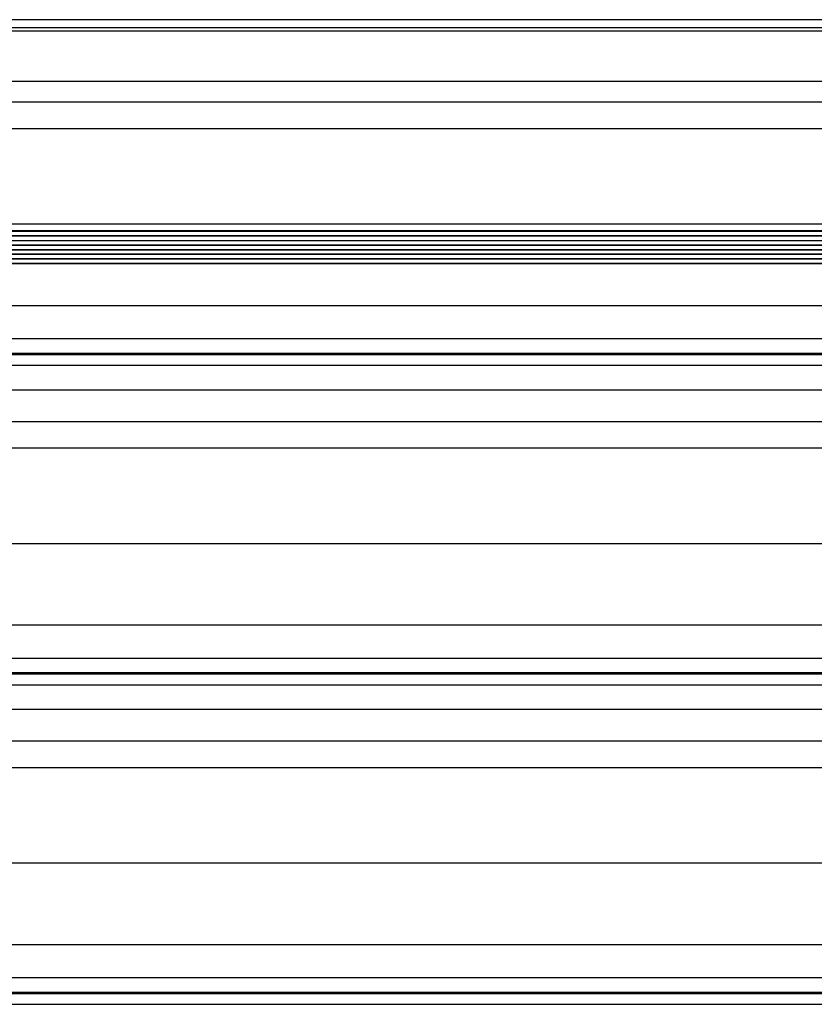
# Model space of a CAD drawing. Header units: inches. Extents: x 170 to 284, y 215 to 248.
# Tile 399 of 656: x 203.012 to 203.523, y 223.777 to 224.41. Entities that reach past the tile are written whole.
import ezdxf

# ---------------------------------------------------------------- set-up
doc = ezdxf.new("R2010")
doc.units = ezdxf.units.IN
doc.header["$LTSCALE"] = 0.25
doc.header["$MEASUREMENT"] = 0
doc.layers.add('RH FRONT OF HOOD', color=7, linetype='Continuous')

msp = doc.modelspace()

# ---------------------------------------------------------------- linework, layer by layer
at = {"layer": 'RH FRONT OF HOOD'}
for p, q in [((206.77213, 224.40973), (202.26084, 224.40973)), ((206.77213, 224.40453), (202.26084, 224.40453)), ((206.77213, 224.40243), (202.26084, 224.40243)), ((202.26084, 224.37016), (206.77213, 224.37016)), ((202.59041, 224.35687), (206.44255, 224.35687)), ((202.57687, 224.3398), (206.46244, 224.3398)), ((202.71026, 224.2784), (204.23399, 224.2784)), ((206.46106, 224.27387), (202.57191, 224.27387)), ((202.57191, 224.27375), (206.46106, 224.27375)), ((206.46106, 224.27082), (202.57191, 224.27082)), ((202.57191, 224.27071), (206.46106, 224.27071)), ((202.57191, 224.26769), (206.46106, 224.26769)), ((206.46106, 224.2648), (202.57737, 224.2648)), ((202.57737, 224.26469), (206.46106, 224.26469)), ((206.46106, 224.26182), (202.57737, 224.26182)), ((202.57737, 224.2617), (206.46106, 224.2617)), ((206.46106, 224.25897), (202.57737, 224.25897)), ((202.57737, 224.25886), (206.46106, 224.25886)), ((206.46106, 224.25598), (202.57737, 224.25598)), ((202.57737, 224.25587), (206.46106, 224.25587)), ((206.46106, 224.25298), (202.57737, 224.25298)), ((202.57737, 224.25287), (206.46106, 224.25287)), ((202.50032, 224.22602), (206.53264, 224.22602)), ((202.50032, 224.20464), (206.53264, 224.20464)), ((206.53264, 224.19515), (202.50032, 224.19515)), ((202.50032, 224.19451), (206.53264, 224.19451)), ((202.50032, 224.1875), (206.53264, 224.1875)), ((202.50032, 224.17181), (206.53264, 224.17181)), ((202.50032, 224.15142), (206.53264, 224.15142)), ((202.57687, 224.13435), (206.45609, 224.13435)), ((202.53049, 224.07296), (206.50248, 224.07296)), ((202.50032, 224.02057), (206.53264, 224.02057)), ((202.50032, 223.99919), (206.53264, 223.99919)), ((206.53264, 223.98971), (202.50032, 223.98971)), ((202.50032, 223.98907), (206.53264, 223.98907)), ((202.50032, 223.98205), (206.53264, 223.98205)), ((202.50032, 223.96636), (206.53264, 223.96636)), ((202.50032, 223.94598), (206.53264, 223.94598)), ((202.57687, 223.9289), (206.45609, 223.9289)), ((202.53049, 223.86751), (206.50248, 223.86751)), ((202.50032, 223.81512), (206.53264, 223.81512)), ((202.50032, 223.79374), (206.53264, 223.79374)), ((206.53264, 223.78426), (202.50032, 223.78426)), ((202.50032, 223.78362), (206.53264, 223.78362)), ((202.50032, 223.7766), (206.53264, 223.7766))]:
    msp.add_line(p, q, dxfattribs=at)

doc.saveas('drawing.dxf')
